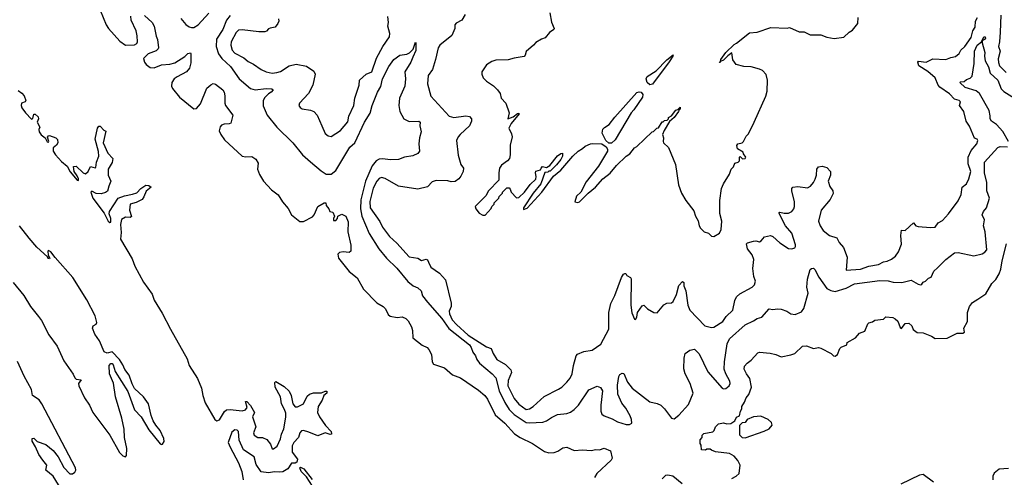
# Model space of a CAD drawing. Extents: x 1933546 to 2138868, y 524910 to 667279.
# Tile 420 of 466: x 2074327 to 2082510, y 590095 to 593898. Entities that reach past the tile are written whole.
import ezdxf

# ---------------------------------------------------------------- set-up
doc = ezdxf.new("R2010")
doc.units = 0

msp = doc.modelspace()

# ---------------------------------------------------------------- linework, layer by layer
at = {"layer": '0CON10XD'}
for points in [[(2074996, 593976), (2075044.3, 593855), (2075064.2, 593825), (2075159.1, 593719.1), (2075205, 593686), (2075280.5, 593689.5), (2075299.5, 593700.5), (2075306, 593715), (2075303.6, 593763.6), (2075293.8, 593805), (2075252.5, 593895), (2075251.7, 593928.3)], [(2075365, 593933.3), (2075428.8, 593875), (2075444.1, 593844.1), (2075460.7, 593760.7), (2075473, 593733), (2075480, 593665), (2075477.5, 593655), (2075460.7, 593639.3), (2075393.3, 593615), (2075356.7, 593575), (2075363.3, 593545), (2075376.7, 593525), (2075410.5, 593500.5), (2075445, 593497.1), (2075505, 593521.8), (2075575, 593528.5), (2075615, 593540.5), (2075699.4, 593590.6), (2075725, 593617.1), (2075745, 593622.5), (2075750, 593615), (2075748.8, 593538.8), (2075737.5, 593495), (2075713.8, 593465), (2075635, 593423.1), (2075610.8, 593405), (2075592.5, 593375), (2075588, 593345), (2075596.2, 593325), (2075655, 593253.3), (2075775, 593157.5), (2075795, 593160), (2075830.5, 593199.5), (2075881.2, 593328.8), (2075915, 593357.5), (2075935, 593367.5), (2075955, 593363.3), (2076013.8, 593315), (2076026, 593295), (2076032, 593265), (2076031.2, 593205), (2076036.7, 593185), (2076099.2, 593105), (2076081.7, 593038.3), (2076068.3, 593031.7), (2076025, 593030.8), (2076005, 593020.8), (2075993.4, 593006.6), (2075985.7, 592975), (2075997.1, 592945), (2076028.3, 592898.3), (2076174.5, 592764.5), (2076205, 592758.6), (2076255, 592761.4), (2076288.7, 592738.7), (2076308.8, 592705), (2076303.8, 592655), (2076320.3, 592610.3), (2076354, 592555), (2076418.8, 592485), (2076475, 592441.2), (2076510, 592385), (2076557.6, 592327.6), (2076586.7, 592275), (2076655, 592222), (2076685, 592220), (2076759.1, 592260.9), (2076774.2, 592275.8), (2076803.8, 592345), (2076856.7, 592376.7), (2076870, 592375), (2076873.3, 592355), (2076897, 592327), (2076903.6, 592303.6), (2076928.3, 592298.3), (2076942.5, 592265), (2076933.6, 592246.4), (2076935, 592230), (2076955, 592230), (2076967.5, 592245), (2076970, 592265), (2077005, 592282.5), (2077036.4, 592266.4), (2077057.3, 592217.3), (2077054, 592135), (2077078, 592025), (2077080, 591975), (2077065, 591963.3), (2077015, 591968), (2076985, 591963.8), (2076971.9, 591948.1), (2076975.8, 591915), (2077065, 591806.7), (2077131.7, 591751.7), (2077185, 591657.5), (2077296.1, 591546.1), (2077346.7, 591515)], [(2075665, 593908.9), (2075708.5, 593858.5), (2075735, 593839.2), (2075755, 593832.5), (2075775, 593834), (2075809.6, 593855), (2075897.6, 593952.4)], [(2076075, 593931.8), (2076045.2, 593895), (2076014.7, 593815), (2075963.8, 593736.2), (2075960.9, 593675), (2075979.8, 593615), (2076007.2, 593575), (2076077.5, 593507.5), (2076151.9, 593405), (2076245, 593326.2), (2076285, 593314.7), (2076375, 593326.9), (2076422, 593322), (2076433.3, 593315), (2076418, 593295), (2076395, 593281.9), (2076365, 593251.5), (2076350.3, 593225), (2076350.8, 593180.9), (2076384.6, 593104.6), (2076462.5, 593005), (2076595.7, 592875), (2076677.5, 592775), (2076745, 592716.9), (2076831.2, 592641.2), (2076875, 592615.3), (2076915, 592613.1), (2076955, 592644.1), (2077071.6, 592838.4), (2077112.7, 592875), (2077193, 593047), (2077239.1, 593120.9), (2077255, 593185.8), (2077300.6, 593295), (2077328.8, 593341.2), (2077342.7, 593405), (2077395, 593510), (2077435, 593566.2), (2077485, 593603.3), (2077545, 593610), (2077567, 593623), (2077596.1, 593653.9), (2077615, 593710), (2077620, 593705), (2077617.7, 593642.3), (2077595, 593586.7), (2077578.6, 593545), (2077527.5, 593465), (2077532.5, 593405), (2077528.6, 593345), (2077484.6, 593245), (2077477.7, 593185), (2077487.3, 593135), (2077520, 593075), (2077565, 593051.1), (2077644, 593054), (2077656, 593045), (2077651.2, 593015), (2077663.8, 592965), (2077648.6, 592915), (2077642.9, 592865), (2077650, 592805), (2077636, 592785), (2077595, 592767.3), (2077524.6, 592755.4), (2077475, 592736.9), (2077406.4, 592733.6), (2077345, 592741.8), (2077315, 592738.7), (2077290, 592725), (2077255.9, 592684.1), (2077201.7, 592555), (2077161.7, 592401.7), (2077160, 592325), (2077171.5, 592265), (2077231.7, 592121.7), (2077312.9, 591995), (2077376.3, 591916.3), (2077462.1, 591832.1), (2077551.7, 591721.7), (2077596.8, 591686.8), (2077635, 591670), (2077664.4, 591645), (2077674.4, 591604.4), (2077715, 591550), (2077835, 591414.4), (2077892.4, 591332.4), (2078065.3, 591195), (2078079.2, 591175), (2078093.2, 591135), (2078116.1, 591105), (2078125.8, 591075), (2078148.5, 591045), (2078254.6, 590955), (2078283.2, 590923.2), (2078311, 590815), (2078358.1, 590718.1), (2078395, 590660), (2078435, 590616.5), (2078535, 590551.9), (2078563.1, 590546.9), (2078675, 590553.3), (2078706.1, 590563.9), (2078746.6, 590593.4), (2078795, 590616.8), (2078873.1, 590626.9), (2078905, 590637.5), (2078935, 590658.5), (2078969.6, 590695), (2079058, 590822), (2079125, 590851.9), (2079155, 590842), (2079170.8, 590815), (2079155.6, 590695), (2079155.7, 590645), (2079165, 590621.2), (2079185, 590605.8), (2079250.9, 590580.9), (2079295, 590555.8), (2079365.9, 590534.1), (2079396.1, 590533.9), (2079413.6, 590546.4), (2079412.5, 590575), (2079401.1, 590605), (2079365, 590668.6), (2079332, 590712), (2079297.3, 590785), (2079295, 590860), (2079305, 590932.5), (2079315, 590948.8), (2079335, 590960), (2079348.8, 590958.8), (2079378.9, 590885), (2079416, 590836), (2079565, 590723.3), (2079625, 590708), (2079655, 590693.8), (2079685.5, 590665.5), (2079745, 590586.7), (2079765, 590580), (2079805, 590610.8), (2079885, 590700.6), (2079924.5, 590795), (2079898.9, 590875), (2079857.2, 590955), (2079847.4, 590997.4), (2079848.4, 591085), (2079858.5, 591125), (2079895, 591151.1), (2079935, 591160), (2079975, 591120), (2080045, 590970.4), (2080165, 590835.7), (2080175, 590830), (2080195, 590833.8), (2080224.4, 590855), (2080231.8, 590875), (2080228.9, 590895), (2080195.2, 590955.2), (2080182.6, 590995), (2080183.7, 591055), (2080207, 591205), (2080225.3, 591245), (2080355, 591363.4), (2080425, 591395.7), (2080455, 591416), (2080494.1, 591425.9), (2080555, 591495.8), (2080585, 591489.2), (2080625.7, 591495.7), (2080655, 591492.5), (2080703.3, 591475), (2080734.5, 591454.5), (2080770.8, 591449.2), (2080825, 591470.8), (2080842.4, 591497.6), (2080878.5, 591625), (2080867.7, 591675), (2080875, 591742.5), (2080895, 591822.5), (2080908.3, 591831.7), (2080925, 591833.3), (2080935, 591823.3), (2080968, 591758), (2081034.4, 591664.4), (2081067, 591647), (2081105, 591638.4), (2081195, 591665.8), (2081265, 591701.8), (2081475, 591729.8), (2081545, 591727.7), (2081585, 591717.7), (2081656.7, 591713.3), (2081735, 591733.6), (2081795, 591700.8), (2081815, 591696), (2081825, 591700), (2081835, 591716.7), (2081855, 591724), (2081880.9, 591749.1), (2081900.7, 591759.3), (2081925, 591808), (2081955.3, 591834.7), (2082024.7, 591905.3), (2082095, 591959.4), (2082125, 591964.3), (2082255, 591934.4), (2082325, 591952), (2082346.7, 591965), (2082363.3, 591985), (2082351.2, 592135), (2082338, 592185), (2082345.9, 592235.9), (2082326, 592275), (2082336.7, 592303.3), (2082360.8, 592335), (2082386.7, 592415), (2082365.3, 592475), (2082365.3, 592544.7), (2082344.8, 592625), (2082346.2, 592713.8), (2082455.5, 592835), (2082475, 592844), (2082535, 592840)], [(2076476.7, 593905), (2076480, 593885), (2076473.3, 593865), (2076450, 593835), (2076407.5, 593827.5), (2076395, 593822.5), (2076378.3, 593801.7), (2076363.6, 593796.4), (2076314.1, 593795.9), (2076175, 593814.6), (2076145, 593810.5), (2076125, 593791.9), (2076085.4, 593715), (2076082.5, 593685), (2076092.9, 593645), (2076115, 593620), (2076190, 593580), (2076225, 593548.9), (2076268.6, 593528.6), (2076335, 593482.9), (2076375, 593463.1), (2076424.6, 593454.6), (2076465, 593459.1), (2076495, 593468.2), (2076565.6, 593514.4), (2076625, 593526.9), (2076710.5, 593510.5), (2076771.2, 593471.2), (2076782.5, 593445), (2076763.3, 593355), (2076726.2, 593285), (2076652.5, 593205), (2076647.5, 593185), (2076657, 593167), (2076675, 593157.5), (2076745, 593146.7), (2076772.5, 593135), (2076798.8, 593105), (2076838, 593015), (2076865, 592952.5), (2076891.7, 592931.7), (2076915, 592926.7), (2076993.8, 592976.2), (2077055, 593050), (2077061.4, 593095), (2077103.1, 593185), (2077112.9, 593245), (2077147.1, 593355), (2077151.8, 593395), (2077205.4, 593444.6), (2077252.1, 593465), (2077293.2, 593576.8), (2077345.2, 593674.8), (2077401.2, 593755), (2077403.6, 593783.6), (2077387.5, 593845), (2077391.9, 593875), (2077385.6, 593925)], [(2078029, 593941), (2078002.1, 593895), (2077955, 593868.9), (2077942.5, 593855), (2077943.1, 593825), (2077917.9, 593765), (2077818.9, 593685), (2077804.7, 593665), (2077783.4, 593566.6), (2077756.9, 593485), (2077721.6, 593435), (2077715.5, 593365), (2077742.8, 593262.8), (2077895, 593095.7), (2077935, 593085.6), (2078035, 593099.4), (2078065, 593094.2), (2078082.9, 593075), (2078081.9, 593055), (2078065.3, 593014.7), (2077987.8, 592945), (2077971.1, 592925), (2077958.1, 592895), (2077970.9, 592770.9), (2077993.5, 592695), (2078014, 592664), (2078011.2, 592635), (2077992.1, 592597.9), (2077976, 592574), (2077945.6, 592554.4), (2077911.7, 592551.7), (2077885, 592559.2), (2077787.8, 592562.2), (2077755, 592550), (2077715, 592510), (2077635, 592488.5), (2077475, 592515.4), (2077365, 592579.2), (2077335, 592585.8), (2077315, 592577.5), (2077295, 592556.7), (2077265, 592498.1), (2077236.7, 592386.7), (2077239.6, 592335), (2077320.8, 592220.8), (2077341.2, 592175), (2077399.5, 592095), (2077459.8, 592039.8), (2077565, 591926.7), (2077636.6, 591916.6), (2077665, 591897.5), (2077705, 591907.1), (2077715, 591902.5), (2077724.1, 591884.1), (2077745, 591840.6), (2077815, 591792.9), (2077864.5, 591735), (2077913.1, 591543.1), (2077911.6, 591515), (2077896.7, 591475), (2077897.5, 591455), (2077922.1, 591405), (2077957.6, 591365), (2078055, 591277.2), (2078205, 591178.9), (2078245, 591166.2), (2078260.6, 591125), (2078291.9, 591075), (2078363.8, 591033.8), (2078409.4, 590989.4), (2078415.4, 590965), (2078385, 590900), (2078384.2, 590855), (2078435, 590750.6), (2078475, 590701.9), (2078535, 590660), (2078565, 590663.3), (2078595.3, 590684.7), (2078685, 590765.6), (2078805, 590827.1), (2078832, 590845), (2078875, 590887.1), (2078900.8, 590919.2), (2078919.4, 590955), (2078930, 591025), (2078952.5, 591105), (2078961.7, 591118.3), (2079015, 591141.2), (2079085, 591151.2), (2079157.3, 591202.7), (2079224.1, 591325.9), (2079222.2, 591465), (2079240.1, 591539.9), (2079271.8, 591605), (2079328.1, 591755), (2079345, 591782), (2079355, 591790), (2079365, 591787.5), (2079373.4, 591773.4), (2079403.8, 591755), (2079408.9, 591745), (2079405.6, 591525), (2079415, 591463.3)], [(2078734, 593955), (2078747.3, 593877.3), (2078769.2, 593825), (2078766, 593815), (2078729.2, 593790.8), (2078695, 593746.7), (2078664, 593736), (2078615, 593707.5), (2078597.5, 593685), (2078537, 593633), (2078528, 593602), (2078518.3, 593591.7), (2078437.5, 593577.5), (2078385, 593563.3), (2078285, 593560), (2078250.5, 593549.5), (2078205, 593523.3), (2078166.7, 593465), (2078166.7, 593445), (2078177.5, 593415), (2078205, 593386.7), (2078265, 593346.7), (2078297.5, 593315), (2078320, 593285), (2078327.5, 593245), (2078368, 593205), (2078394, 593125), (2078384.1, 593074.1), (2078428.3, 593091.7), (2078465, 593118.1), (2078475, 593121.2), (2078478.6, 593115), (2078410, 593035), (2078391.2, 592995), (2078415, 592950), (2078420, 592925), (2078403.9, 592856.1), (2078403.3, 592775), (2078396.2, 592745), (2078381.2, 592725), (2078330.6, 592689.4), (2078313.8, 592665), (2078307.5, 592625), (2078310, 592565), (2078222.5, 592475), (2078200, 592435), (2078113.3, 592345), (2078117.5, 592325), (2078145, 592290), (2078175, 592272.5), (2078195, 592272.5), (2078245, 592330), (2078250, 592345), (2078270, 592365), (2078270, 592375), (2078310, 592415), (2078311.7, 592428.3), (2078340, 592455), (2078340, 592465), (2078375, 592500), (2078395, 592500), (2078401.7, 592488.3), (2078410, 592465), (2078455, 592418.8), (2078475, 592420), (2078522, 592465), (2078570.5, 592529.5), (2078615, 592572.5), (2078620, 592595), (2078612.5, 592625), (2078615, 592640), (2078655, 592650), (2078660, 592665), (2078673, 592677), (2078705, 592670), (2078733.6, 592686.4), (2078795, 592766.2), (2078825, 592786.7), (2078838.3, 592788.3), (2078837.5, 592765), (2078823.6, 592736.4), (2078789.3, 592690.7), (2078735, 592640), (2078725, 592640), (2078715, 592630), (2078691.7, 592628.3), (2078657.5, 592535), (2078595, 592457.5), (2078512.5, 592335), (2078515, 592320), (2078545, 592332.5), (2078666.7, 592465), (2078763.6, 592596.4), (2078823, 592647), (2078925, 592762.5), (2078967.5, 592805), (2079005, 592827.5), (2079025, 592847.5), (2079070, 592865)], [(2079070, 592865), (2079085, 592870), (2079165, 592867.5), (2079200, 592840), (2079211.7, 592821.7), (2079212.5, 592805), (2079138.3, 592681.7), (2079035, 592550), (2078990, 592465), (2078955, 592430), (2078940, 592385), (2078965, 592380), (2078980, 592385), (2079050, 592455), (2079113, 592507), (2079173.6, 592576.4), (2079235, 592622.5), (2079287.5, 592685), (2079367, 592763), (2079396.4, 592783.6), (2079437, 592833), (2079456.4, 592843.6), (2079583.6, 592966.4), (2079595, 592970), (2079623, 592997), (2079635, 593000), (2079665, 593050), (2079675, 593050), (2079685, 593060), (2079708.3, 593061.7), (2079720, 593075), (2079720, 593085), (2079745, 593100), (2079780, 593145), (2079797.5, 593152.5), (2079815, 593170), (2079816, 593155), (2079808.3, 593151.7), (2079802.5, 593135), (2079765, 593083.8), (2079728.3, 593051.7), (2079683.9, 592976.1), (2079670, 592945), (2079676.7, 592915), (2079673.6, 592886.4), (2079677.5, 592875), (2079720, 592835), (2079777.5, 592695), (2079801.2, 592525), (2079825.8, 592455.8), (2079864.2, 592394.2), (2079930.7, 592310.7), (2079943.3, 592265), (2079965.8, 592225.8), (2079974, 592185), (2079985.7, 592165.7), (2080015, 592136.2), (2080050, 592125), (2080075, 592100), (2080095, 592097.5), (2080142.5, 592125), (2080155.9, 592154.1), (2080163.3, 592225), (2080146.4, 592286.4), (2080146, 592395), (2080160, 592495), (2080176.7, 592535), (2080226.7, 592615), (2080240, 592655), (2080260, 592675), (2080270, 592705), (2080297, 592713), (2080310, 592725), (2080310, 592755), (2080315, 592760), (2080332.5, 592742.5), (2080355, 592743.3), (2080362.5, 592755), (2080341.7, 592781.7), (2080338.3, 592798.3), (2080292.5, 592825), (2080287, 592853), (2080293.9, 592866.1), (2080330, 592875), (2080342.5, 592885), (2080365, 592930), (2080385, 592950), (2080430, 593045), (2080527, 593263), (2080537.5, 593305), (2080542.5, 593395), (2080531.7, 593441.7), (2080500, 593475), (2080475, 593487.5), (2080406.4, 593506.4), (2080345, 593510), (2080280, 593525), (2080253.6, 593563.6), (2080245, 593622.5), (2080211.4, 593598.6), (2080175, 593560), (2080150, 593550), (2080145, 593540), (2080142.5, 593545), (2080150, 593550), (2080155, 593567.5), (2080194.4, 593625.6), (2080265, 593692.5), (2080285, 593702.5), (2080391.7, 593788.3), (2080456.1, 593793.9), (2080568.3, 593831.7), (2080705, 593827.5), (2080725, 593832.5), (2080805, 593797.5), (2080847, 593797), (2080895, 593772.5), (2080985, 593772.5), (2081035, 593752.5), (2081095, 593742.5), (2081177, 593753), (2081220, 593795), (2081249.3, 593810.7), (2081293.3, 593865), (2081293.8, 593915)], [(2079415, 591463.3), (2079435, 591410), (2079445, 591406.7), (2079455.3, 591424.7), (2079461.8, 591465), (2079501.2, 591518.8), (2079515, 591525.8), (2079544.5, 591495), (2079596, 591465), (2079625, 591462.9), (2079681, 591529), (2079705, 591541), (2079745, 591544.7), (2079757.3, 591555), (2079786.2, 591613.8), (2079805, 591690), (2079835, 591722.5), (2079846.2, 591715), (2079846.9, 591685), (2079862.1, 591645), (2079880.7, 591525), (2079896.9, 591485), (2080022, 591355), (2080075, 591340), (2080095, 591343.8), (2080171.3, 591388.7), (2080198.9, 591431.1), (2080252.9, 591485), (2080269.1, 591565), (2080285, 591595.6), (2080311.2, 591618.8), (2080413.4, 591676.6), (2080433.1, 591695), (2080441.2, 591725), (2080429.2, 591765), (2080420.7, 591830.7), (2080429.1, 591905), (2080413.8, 591943.8), (2080375, 591993.3), (2080366.7, 592035), (2080375, 592043.3), (2080425, 592058.8), (2080445, 592060), (2080475, 592051.2), (2080489.5, 592060.5), (2080515.9, 592094.1), (2080565.8, 592104.2), (2080585, 592097.5), (2080644.2, 592044.2), (2080715, 591997.5), (2080745, 591993.1), (2080767.4, 592002.6), (2080775, 592013.3), (2080775, 592027.5), (2080745, 592124), (2080691.3, 592185), (2080636.2, 592293.8), (2080645, 592298.6), (2080678.9, 592288.9), (2080715, 592290), (2080745, 592304.5), (2080759.1, 592325), (2080766.2, 592345), (2080766.3, 592383.7), (2080743.8, 592475), (2080744.5, 592495.5), (2080751.2, 592505), (2080795, 592512.7), (2080875, 592501.8), (2080900, 592515), (2080925, 592544), (2080937.6, 592572.4), (2080947.5, 592605), (2080950.8, 592655), (2080965, 592676.2), (2080995, 592680), (2081035, 592670), (2081066.2, 592635), (2081065.7, 592605), (2081045.8, 592555), (2081060.6, 592510.6), (2081083.3, 592475), (2081086.1, 592453.9), (2081061.2, 592405), (2080988.8, 592315), (2080966, 592225), (2080980, 592185), (2081005.6, 592145), (2081055.6, 592105), (2081116.9, 592085), (2081136.9, 592045), (2081172.5, 592005), (2081204.4, 591925), (2081196.1, 591816.1), (2081315, 591823.8), (2081385, 591850), (2081465, 591862.9), (2081505, 591885.5), (2081535, 591890), (2081572.6, 591907.4), (2081606.3, 591933.7), (2081629.3, 591969.3), (2081656.5, 592033.5), (2081649.4, 592105), (2081655, 592147.5), (2081685, 592146.7), (2081755, 592210), (2081775, 592186.2), (2081795, 592178), (2081895, 592170), (2081936.4, 592173.6), (2081960.5, 592209.5), (2081995, 592230), (2082045.6, 592284.4), (2082125, 592393.3), (2082150.8, 592445), (2082160, 592505), (2082196.2, 592535), (2082215.5, 592574.5), (2082232.5, 592635), (2082208.9, 592698.9), (2082208.3, 592755), (2082235, 592811.9), (2082280.6, 592865), (2082288.8, 592895), (2082283.6, 592903.6), (2082261.9, 592911.9), (2082221.7, 593011.7), (2082191.9, 593055), (2082174.4, 593135), (2082138.6, 593185), (2082146.7, 593215), (2082135.2, 593225.2), (2082097, 593237), (2082055, 593282.1), (2081975, 593335.9), (2081959.7, 593355), (2081933.9, 593413.9), (2081875, 593467.3), (2081798.2, 593515), (2081790, 593545), (2081797.3, 593552.7), (2081861.2, 593545), (2081915, 593572.3), (2082025, 593566.5), (2082065, 593584.4), (2082105, 593591.9), (2082135, 593615.8), (2082149.6, 593645), (2082181.6, 593675), (2082235, 593750.6), (2082248.8, 593805), (2082267.8, 593835), (2082271.5, 593885), (2082285.9, 593915)], [(2082480.2, 593935), (2082476.2, 593793.8), (2082470.3, 593715), (2082461.1, 593675), (2082474.6, 593635), (2082458, 593572), (2082460.8, 593540.8), (2082470.6, 593515), (2082525, 593458.9)], [(2082544.5, 592885), (2082498.7, 592968.7), (2082445, 593025.8), (2082402.9, 593055), (2082393.3, 593075), (2082391.3, 593098.7), (2082384.5, 593144.5), (2082304.6, 593285), (2082275, 593305.8), (2082185, 593333.8), (2082138.8, 593375), (2082145, 593381.2), (2082175, 593384.3), (2082195, 593400.6), (2082225, 593411.4), (2082241.2, 593428.8), (2082260, 593535), (2082260.7, 593635), (2082284.5, 593685), (2082320, 593715), (2082338.8, 593755), (2082351.2, 593755), (2082354, 593745), (2082345, 593732.5), (2082327, 593723), (2082326, 593705), (2082348.9, 593625), (2082344.7, 593595), (2082351, 593555), (2082378.4, 593505), (2082392.7, 593452.7), (2082454.8, 593395), (2082482.6, 593322.6), (2082505, 593301.9), (2082595, 593245.8)], [(2079565, 593357.5), (2079542.5, 593375), (2079533.8, 593405), (2079542.5, 593425), (2079615, 593473.8), (2079704, 593565), (2079756.4, 593606.4), (2079756.2, 593595), (2079725, 593546.7), (2079585, 593361.2), (2079565, 593357.5)], [(2074315, 593309.2), (2074345, 593287.1)], [(2074345, 593287.1), (2074364.2, 593265), (2074378, 593225), (2074373.6, 593216.4), (2074342.9, 593205), (2074337.9, 593185), (2074345, 593165.6), (2074375, 593122.9), (2074425, 593071.4), (2074435, 593077.5), (2074445, 593112.5), (2074455, 593113.3), (2074480.5, 593090.5), (2074483.8, 593075), (2074472.1, 593045), (2074494.4, 593005), (2074485.6, 592985), (2074489.1, 592965), (2074505, 592941.8), (2074538.8, 592915), (2074555, 592883.3), (2074565, 592880), (2074567.8, 592885), (2074559.3, 592920.7), (2074565, 592932.5), (2074575, 592936.2), (2074625.9, 592915.9), (2074641.2, 592901.2), (2074644, 592875), (2074632, 592855), (2074605, 592832.5), (2074604.2, 592805), (2074623.2, 592775), (2074675, 592719.2), (2074720.5, 592680.5), (2074745, 592633.3), (2074805, 592563.3), (2074815, 592562), (2074815.5, 592575), (2074805, 592601.2), (2074780.8, 592635), (2074775, 592677.5), (2074795, 592680), (2074855, 592624.4), (2074875, 592618.1), (2074895, 592635.7), (2074915, 592677.5), (2074955, 592665.7), (2074960.9, 592669.1), (2074964.7, 592715), (2074984.4, 592765), (2074982.4, 592802.4), (2074955.3, 592905), (2074974.5, 592995.5), (2074985, 593013.3), (2074995, 593012), (2075025, 592980), (2075041.7, 592971.7), (2075021.4, 592875), (2075059.8, 592789.8), (2075102, 592745), (2075095, 592710), (2075061.3, 592655), (2075063.2, 592605), (2075085.2, 592555), (2075066.5, 592515), (2075056.6, 592473.5), (2075038.6, 592461.4), (2075005, 592451.9), (2074963.4, 592453.4), (2074925, 592473.3), (2074918.8, 592465), (2074935, 592414.3), (2075029.7, 592289.7), (2075060.8, 592225), (2075075, 592213.4), (2075085.4, 592215), (2075085.3, 592245), (2075069.5, 592285), (2075072.2, 592305), (2075145.3, 592414.7), (2075196.7, 592433.3), (2075265, 592448.2), (2075299.6, 592460.4), (2075334.2, 592495), (2075375, 592521.5), (2075399.7, 592519.7), (2075420, 592505), (2075377.6, 592472.4), (2075359.7, 592425), (2075343.3, 592405), (2075295, 592378.6), (2075245, 592364), (2075238.5, 592315), (2075257.1, 592262.9), (2075245.6, 592254.4), (2075205, 592257.8), (2075173.5, 592236.5), (2075163.3, 592195), (2075168.8, 592128.8), (2075164.2, 592075), (2075260.3, 591910.2), (2075285, 591850), (2075355, 591715.7), (2075427.7, 591617.7), (2075445, 591568), (2075510.5, 591460.5), (2075580.8, 591325), (2075718.4, 591078.4), (2075736.2, 591025), (2075803.8, 590915), (2075837, 590837), (2075848.1, 590775), (2075868.9, 590715), (2075948.1, 590575), (2075965, 590564.8), (2075988.3, 590571.7), (2076029.1, 590640.9), (2076045.3, 590654.7), (2076075, 590658.2), (2076175, 590648.4), (2076204.4, 590655), (2076216.9, 590675), (2076204.4, 590725), (2076215, 590724), (2076245, 590693.1), (2076277.3, 590635), (2076261.9, 590598.1), (2076290, 590515), (2076270, 590465), (2076274.2, 590445), (2076305, 590426.3), (2076346.1, 590426.1), (2076380.4, 590410.4), (2076411.7, 590371.7), (2076425, 590332.5), (2076435, 590332.5), (2076466.9, 590355), (2076495.6, 590415), (2076503.6, 590455), (2076521.2, 590498.8), (2076540, 590595), (2076537.8, 590627.8), (2076528.8, 590658.8), (2076503.6, 590705), (2076495.6, 590765), (2076450.8, 590845), (2076447, 590883), (2076455, 590892.5), (2076525, 590850), (2076565, 590811.2), (2076582.5, 590775), (2076596.9, 590705), (2076615, 590680.8), (2076635, 590680.8), (2076685, 590706.2), (2076715, 590768.8), (2076735, 590786.7), (2076767.6, 590797.6), (2076835, 590796.7), (2076865, 590810), (2076880, 590810), (2076880, 590795), (2076855.8, 590774.2), (2076839.5, 590735), (2076807.1, 590685), (2076800.7, 590635), (2076817.3, 590597.3), (2076868, 590525), (2076914.4, 590475), (2076917.7, 590457.7), (2076917.5, 590452.5), (2076907.7, 590452.3), (2076864.2, 590465.8), (2076805, 590438.8), (2076729.9, 590469.9), (2076685, 590483.8), (2076668.5, 590481.5), (2076655.8, 590464.2), (2076642.7, 590425), (2076604.7, 590385), (2076592.3, 590357.7), (2076590, 590305), (2076634.5, 590245), (2076629.5, 590220.5), (2076616.4, 590213.6), (2076585, 590211.8), (2076554.8, 590165.2), (2076515, 590141.4), (2076485, 590137), (2076445, 590142), (2076395, 590133), (2076335, 590140.9), (2076292.5, 590202.5), (2076275, 590264.6), (2076186.2, 590325), (2076150.8, 590405), (2076145.1, 590475.1), (2076135, 590486.2), (2076115, 590489.5), (2076089.6, 590470.4), (2076060.6, 590385), (2076075, 590346), (2076144.4, 590214.4), (2076173, 590143), (2076184.9, 590075)], [(2079245, 592872.5), (2079223, 592873), (2079197.5, 592895), (2079167.5, 592955), (2079173, 592987), (2079187, 593003), (2079225, 593027.5), (2079272, 593088), (2079456.8, 593293.2), (2079475, 593299.4), (2079491.2, 593295), (2079506, 593275), (2079503.8, 593255), (2079430.7, 593149.3), (2079407.5, 593125), (2079275, 592900), (2079245, 592872.5)], [(2075205, 590266), (2075214.3, 590275.7), (2075217.8, 590335), (2075199.2, 590425), (2075196.1, 590496.1), (2075176.1, 590586.1), (2075123.3, 590765), (2075107, 590877), (2075073.3, 590955), (2075070, 591025), (2075085, 591040), (2075095, 591040), (2075105, 591030), (2075120, 590975), (2075225, 590807.5), (2075280, 590655), (2075335, 590597.5), (2075401.2, 590491.2), (2075495, 590373.3), (2075505, 590366.7), (2075515, 590370), (2075526.6, 590393.4), (2075525, 590418), (2075495.3, 590485), (2075457.9, 590527.9), (2075436, 590565), (2075418.1, 590608.1), (2075396.2, 590705), (2075355, 590764.6), (2075281.9, 590831.9), (2075261.1, 590871.1), (2075236.2, 590945), (2075201.3, 590991.3), (2075185, 591029.4), (2075155, 591072.9), (2075095, 591137.5), (2075055, 591126.7), (2075029.3, 591139.3), (2074990.7, 591230.7), (2074950, 591285), (2074932.5, 591335), (2074937, 591353), (2074963, 591367), (2074968.8, 591381.2), (2074955, 591436), (2074885, 591569.4), (2074769.5, 591755), (2074620.9, 591920.9), (2074585, 591968.8), (2074565, 591980), (2074560, 591975), (2074562.5, 591942.5), (2074577.5, 591915), (2074575, 591910), (2074565, 591912.5), (2074558.3, 591928.3), (2074468.9, 592008.9), (2074405, 592081.2), (2074326, 592185)], [(2080245, 590086.2), (2080280, 590105), (2080305, 590127.5), (2080313.3, 590195), (2080295.8, 590235.8), (2080265, 590270), (2080225, 590293.3), (2080108.3, 590308.3), (2080075, 590320), (2080065, 590330), (2080038.3, 590328.3), (2080025, 590320), (2079993, 590323), (2079991.7, 590361.7), (2079982.5, 590375), (2079983, 590407), (2080000, 590425), (2080000, 590445), (2080011.7, 590458.3), (2080086.1, 590473.9), (2080097.5, 590485), (2080110, 590515), (2080135, 590540), (2080175, 590546.7), (2080205, 590540), (2080236.4, 590543.6), (2080270, 590565), (2080283.6, 590596.4), (2080310, 590605), (2080317.5, 590645), (2080327.5, 590665), (2080327.5, 590685), (2080350.7, 590719.3), (2080363.8, 590755), (2080385.7, 590784.3), (2080408.8, 590845), (2080395.9, 590915.9), (2080366.2, 590955), (2080346.7, 590995), (2080351.7, 591018.3), (2080372.5, 591045), (2080405, 591067.5), (2080460.7, 591129.3), (2080473.8, 591136.2), (2080565, 591126.7), (2080610, 591115), (2080655, 591097.5), (2080735, 591112.5), (2080770, 591125), (2080832.5, 591185), (2080865, 591188.8), (2080925, 591166.2), (2080965, 591173.3), (2080985, 591168.8), (2081070, 591125), (2081090, 591105), (2081105, 591102.5), (2081122.5, 591115), (2081142.5, 591165), (2081153.6, 591176.4), (2081200, 591195), (2081203.6, 591216.4), (2081272.5, 591255), (2081305, 591292.5), (2081349.3, 591310.7), (2081375, 591370), (2081385, 591380), (2081415, 591387.5), (2081435, 591400), (2081505, 591410), (2081525, 591430), (2081583, 591423), (2081603, 591413), (2081625, 591392.5), (2081645, 591340), (2081655, 591332.5), (2081685, 591372.5), (2081715, 591377.5), (2081740, 591355), (2081752.3, 591322.3), (2081785, 591297.5), (2081835, 591296.7), (2081905, 591268.8), (2081935, 591250), (2082035, 591252.5), (2082117.7, 591292.3), (2082166, 591294), (2082178.3, 591301.7), (2082174.1, 591335.9), (2082205, 591390), (2082204.2, 591465.8), (2082220, 591515), (2082245, 591548), (2082290, 591575), (2082355, 591618.8), (2082406.9, 591705), (2082439.8, 591740.2), (2082467.8, 591785), (2082481.8, 591825), (2082491.1, 591895), (2082526.7, 592035)], [(2074273, 591713), (2074361.1, 591605), (2074417.1, 591515), (2074482.1, 591432.1), (2074507.8, 591397.8), (2074569.2, 591279.2), (2074638.9, 591185), (2074694.5, 591064.5), (2074772.1, 590952.1), (2074785, 590922.2), (2074795, 590912.1), (2074838, 590905), (2074816.9, 590875), (2074818.9, 590855), (2074866.7, 590755), (2074907.8, 590695), (2074935, 590633.1), (2075075, 590446), (2075155, 590300.5), (2075185, 590272.5), (2075205, 590266)], [(2077346.7, 591515), (2077366, 591495), (2077389.5, 591449.5), (2077405, 591433.8), (2077465, 591422), (2077505, 591427.5), (2077535, 591414.3), (2077555, 591395.8), (2077581.9, 591345), (2077590, 591315), (2077593.8, 591255), (2077672.7, 591192.7), (2077712.5, 591175), (2077727.3, 591157.3), (2077748.8, 591115), (2077753.8, 591055), (2077766.1, 591036.1), (2077857.5, 591005), (2077925, 590947.5), (2077990.7, 590920.7), (2078140.3, 590820.3), (2078192, 590775), (2078215, 590746), (2078278.8, 590615), (2078358, 590545), (2078437.9, 590457.9), (2078485.5, 590425.5), (2078587.4, 590377.4), (2078688.7, 590308.7), (2078725, 590298.6), (2078768.6, 590301.4), (2078798.3, 590311.7), (2078840.5, 590339.5), (2078875, 590346.7), (2078935, 590317.5), (2079005, 590323.8), (2079075, 590318.8), (2079115, 590327.5), (2079145, 590322.5), (2079185, 590337.5), (2079237.5, 590315), (2079250, 590255), (2079243, 590237), (2079124.1, 590125.9), (2079102.5, 590095)], [(2074685, 589974.4), (2074604.7, 590104.7), (2074542.9, 590155), (2074552, 590195), (2074519.1, 590239.1), (2074486.2, 590285), (2074458.8, 590348.8), (2074430, 590395), (2074431.7, 590418.3), (2074445, 590420), (2074471.7, 590391.7), (2074545, 590367.5), (2074605, 590318.8), (2074646.6, 590266.6), (2074695, 590176), (2074743.8, 590125), (2074765, 590124.5), (2074785, 590139.2), (2074794.3, 590155), (2074791.9, 590175), (2074510, 590705), (2074488.7, 590738.7), (2074433.3, 590775), (2074425.8, 590825), (2074364, 590935), (2074308.3, 591058.3)], [(2080355, 590423.3), (2080515, 590477.5), (2080555, 590497.5), (2080581.7, 590528.3), (2080575, 590550), (2080546.1, 590576.1), (2080485, 590602.5), (2080425, 590597.5), (2080373, 590577), (2080355, 590550), (2080331.7, 590548.3), (2080310, 590525), (2080308.3, 590448.3), (2080330, 590425), (2080355, 590423.3)], [(2076784.1, 589984.1), (2076710, 590100), (2076665.5, 590145), (2076656.1, 590173.9), (2076660.3, 590179.7), (2076686.9, 590166.9), (2076756.7, 590076.7)], [(2082545, 590168.8), (2082465.9, 590164.1), (2082425, 590130), (2082413.9, 590106.1), (2082413.3, 590075)], [(2079666.4, 590083.6), (2079696.4, 590113.6), (2079713.6, 590116.4), (2079755, 590106.7), (2079832.5, 590045)], [(2081920.6, 590055), (2081835, 590118.5), (2081805, 590114.4), (2081650.9, 590039.1)]]:
    msp.add_lwpolyline(points, dxfattribs=at)

doc.saveas('drawing.dxf')
